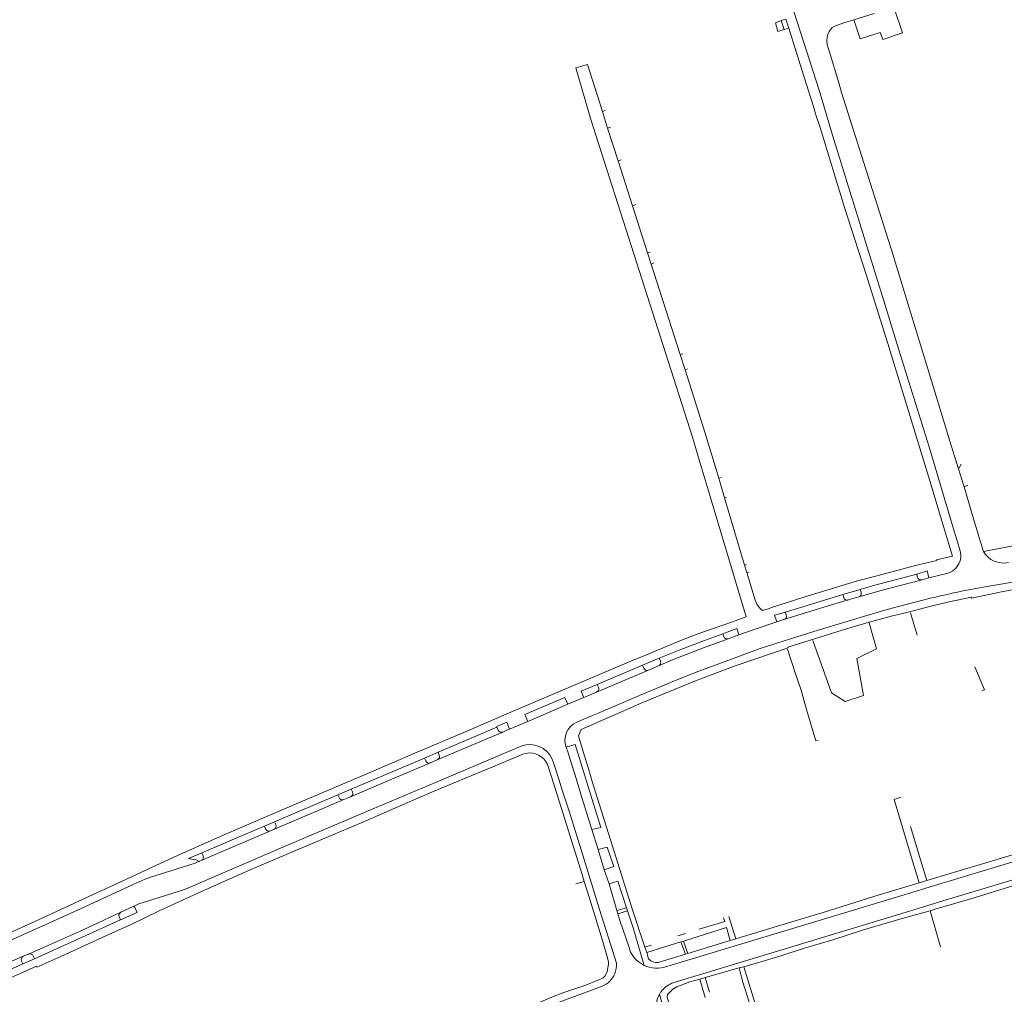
# Model space of a CAD drawing. Extents: x 145000 to 155000, y 457500 to 470000.
# Tile 291 of 548: x 147238 to 147509, y 466286 to 466554. Entities that reach past the tile are written whole.
import ezdxf

# ---------------------------------------------------------------- set-up
doc = ezdxf.new("R2010")
doc.units = 0
doc.header["$LTSCALE"] = 0.2
doc.header["$MEASUREMENT"] = 0
doc.layers.add('kant verharding', color=252, linetype='Continuous', lineweight=0)

msp = doc.modelspace()

# ---------------------------------------------------------------- linework, layer by layer
at = {"layer": 'kant verharding', "lineweight": 0}
for p, q in [((147467.33, 466554.36), (147472.91, 466556.06)), ((147448.56, 466554.55), (147447.36, 466554.19)), ((147448.16, 466551.72), (147447.36, 466554.19)), ((147449.43, 466552.05), (147448.56, 466554.55)), ((147467.33, 466554.36), (147464.81, 466553.6)), ((147449.43, 466552.05), (147448.16, 466551.72)), ((147390.76, 466541.09), (147393.95, 466542.01)), ((147393.95, 466542.01), (147398.07, 466529.08)), ((147398.89, 466529.34), (147398.07, 466529.08)), ((147398.07, 466529.08), (147399.53, 466524.5)), ((147400.34, 466524.82), (147399.53, 466524.5)), ((147399.53, 466524.5), (147402.41, 466515.51)), ((147403.23, 466515.79), (147402.41, 466515.51)), ((147402.41, 466515.51), (147406.37, 466503.15)), ((147407.31, 466503.44), (147406.37, 466503.15)), ((147406.37, 466503.15), (147410.54, 466490.14)), ((147411.24, 466490.39), (147410.54, 466490.14)), ((147410.54, 466490.14), (147411.52, 466487.05)), ((147412.29, 466487.37), (147411.52, 466487.05)), ((147411.52, 466487.05), (147419.51, 466462.11)), ((147420.28, 466462.36), (147419.51, 466462.11)), ((147419.51, 466462.11), (147420.85, 466457.94)), ((147421.35, 466458.11), (147420.85, 466457.94)), ((147421.55, 466458.18), (147421.35, 466458.11)), ((147493.69, 466438.57), (147496.18, 466430.69)), ((147494.67, 466414.41), (147487.97, 466437.03)), ((147496.18, 466430.69), (147496.85, 466431.96)), ((147496.18, 466430.69), (147497.11, 466427.76)), ((147430.82, 466428.29), (147430.12, 466428.1)), ((147430.12, 466428.1), (147431.73, 466422.68)), ((147497.71, 466425.67), (147497.11, 466427.76)), ((147492.31, 466413.88), (147488.67, 466426.15)), ((147497.71, 466425.67), (147498.74, 466426.2)), ((147500.72, 466415.32), (147497.71, 466425.67)), ((147432.04, 466422.78), (147431.73, 466422.68)), ((147431.73, 466422.68), (147437.26, 466404.16)), ((147432.27, 466422.86), (147432.04, 466422.78)), ((147496.14, 466409.66), (147494.67, 466414.41)), ((147492.31, 466413.88), (147494.51, 466406.58)), ((147501.97, 466411.36), (147502.36, 466410.02)), ((147496.52, 466408.28), (147496.52, 466408.31)), ((147437.73, 466404.3), (147437.26, 466404.16)), ((147437.26, 466404.16), (147437.88, 466402.07)), ((147438.37, 466402.21), (147437.88, 466402.07)), ((147437.88, 466402.07), (147440.14, 466394.48)), ((147484.65, 466401.68), (147484.87, 466400.8)), ((147486.79, 466400.29), (147487.99, 466400.59)), ((147487.99, 466400.59), (147492.92, 466401.81)), ((147485.44, 466399.93), (147486.14, 466400.12)), ((147485.85, 466400.07), (147486.14, 466400.12)), ((147486.14, 466400.12), (147486.79, 466400.29)), ((147464.28, 466396.03), (147448.51, 466391.18)), ((147469.1, 466397.46), (147464.28, 466396.03)), ((147464.28, 466396.03), (147464.54, 466395.21)), ((147468.9, 466395.47), (147468.67, 466395.4)), ((147469.1, 466397.46), (147469.35, 466396.65)), ((147444.69, 466392.45), (147443.98, 466392.22)), ((147465.65, 466394.5), (147465.8, 466394.53)), ((147486.7, 466394.56), (147488.05, 466394.91)), ((147488.36, 466394.99), (147488.05, 466394.91)), ((147434.36, 466388.73), (147437.64, 466389.88)), ((147441.66, 466392.09), (147442.15, 466391.63)), ((147442.15, 466391.63), (147443.98, 466392.22)), ((147448.51, 466391.18), (147445.49, 466390.3)), ((147445.49, 466390.3), (147446.15, 466388.5)), ((147448.51, 466391.18), (147448.74, 466390.38)), ((147482.91, 466390.95), (147484.81, 466384.81)), ((147448.09, 466389.11), (147446.15, 466388.5)), ((147448.36, 466389.24), (147448.09, 466389.11)), ((147435.09, 466386.71), (147431.21, 466385.23)), ((147431.21, 466385.23), (147431.53, 466384.42)), ((147435.69, 466384.9), (147432.74, 466383.83)), ((147435.69, 466384.9), (147435.09, 466386.71)), ((147409.12, 466376.55), (147396.68, 466371.27)), ((147413.73, 466378.48), (147409.12, 466376.55)), ((147409.12, 466376.55), (147409.45, 466375.74)), ((147410.79, 466375.22), (147413.53, 466376.37)), ((147413.74, 466376.48), (147413.53, 466376.37)), ((147413.73, 466378.48), (147414.07, 466377.7)), ((147396.46, 466369.16), (147410.79, 466375.22)), ((147410.64, 466375.17), (147410.79, 466375.22)), ((147396.68, 466371.27), (147397, 466370.48)), ((147393.22, 466367.79), (147394.51, 466368.33)), ((147394.51, 466368.33), (147396.46, 466369.16)), ((147396.68, 466369.29), (147396.46, 466369.16)), ((147377.52, 466361.09), (147388.55, 466365.8)), ((147392.97, 466367.68), (147388.55, 466365.8)), ((147392.97, 466367.68), (147393.22, 466367.79)), ((147391.01, 466360.83), (147395.4, 466362.7)), ((147395.4, 466362.7), (147396.69, 466363.25)), ((147372.52, 466358.95), (147377.52, 466361.09)), ((147369.02, 466359.47), (147352.81, 466352.58)), ((147369.02, 466359.47), (147369.35, 466358.69)), ((147370.49, 466358.1), (147370.67, 466358.15)), ((147370.67, 466358.15), (147370.8, 466358.21)), ((147372.08, 466358.77), (147372.52, 466358.95)), ((147390.58, 466354.72), (147388.13, 466353.97)), ((147392.88, 466347.32), (147390.58, 466354.72)), ((147392.09, 466355.22), (147394.34, 466347.74)), ((147352.81, 466352.58), (147349.08, 466350.99)), ((147352.81, 466352.58), (147353.14, 466351.79)), ((147372.86, 466353.08), (147374.15, 466353.62)), ((147374.15, 466353.62), (147375.71, 466354.28)), ((147388.71, 466352.16), (147388.13, 466353.97)), ((147389.13, 466350.82), (147388.71, 466352.16)), ((147349.08, 466350.99), (147328.93, 466342.44)), ((147349.08, 466350.99), (147349.43, 466350.21)), ((147350.6, 466349.65), (147350.74, 466349.69)), ((147350.74, 466349.69), (147352.6, 466350.48)), ((147352.78, 466350.57), (147352.6, 466350.48)), ((147384.21, 466350.67), (147384.67, 466349.35)), ((147390.48, 466346.53), (147389.13, 466350.82)), ((147384.77, 466343.53), (147383.06, 466348.92)), ((147390.48, 466346.53), (147392.79, 466338.92)), ((147392.88, 466347.32), (147395.23, 466339.57)), ((147394.34, 466347.74), (147395.31, 466344.56)), ((147386.04, 466345.18), (147387.02, 466342.16)), ((147325.24, 466340.88), (147307.79, 466333.44)), ((147328.93, 466342.44), (147325.24, 466340.88)), ((147325.24, 466340.88), (147325.59, 466340.09)), ((147328.93, 466342.44), (147329.25, 466341.66)), ((147392.5, 466318.89), (147384.77, 466343.53)), ((147387.02, 466342.16), (147388.89, 466336.34)), ((147307.77, 466331.4), (147326.89, 466339.57)), ((147326.71, 466339.5), (147326.89, 466339.57)), ((147326.89, 466339.57), (147328.74, 466340.33)), ((147328.9, 466340.44), (147328.74, 466340.33)), ((147392.79, 466338.92), (147395.16, 466331.32)), ((147307.79, 466333.44), (147305.04, 466332.24)), ((147307.79, 466333.44), (147308.13, 466332.64)), ((147492.92, 466316.89), (147546.34, 466333.07)), ((147287.61, 466322.74), (147306.68, 466330.89)), ((147305.04, 466332.24), (147305.38, 466331.43)), ((147306.53, 466330.85), (147306.68, 466330.89)), ((147306.68, 466330.89), (147307.77, 466331.4)), ((147395.16, 466331.32), (147396.89, 466325.76)), ((147485.8, 466322.65), (147482.92, 466332.09)), ((147547.68, 466328.54), (147494.28, 466312.34)), ((147396.89, 466325.76), (147398.61, 466320.22)), ((147287.14, 466322.53), (147287.01, 466322.5)), ((147287.14, 466322.53), (147287.61, 466322.74)), ((147287.75, 466322.82), (147287.61, 466322.74)), ((147483.71, 466322.04), (147485.36, 466316.57)), ((147487.45, 466317.22), (147485.8, 466322.65)), ((147398.61, 466320.22), (147399.91, 466316.34)), ((147393.1, 466317.01), (147390.74, 466316.29)), ((147392.5, 466318.89), (147393.1, 466317.01)), ((147482.4, 466313.7), (147491.7, 466316.52)), ((147485.36, 466316.57), (147487.45, 466317.22)), ((147491.7, 466316.52), (147492.92, 466316.89)), ((147402.07, 466309.01), (147399.91, 466316.34)), ((147417.02, 466293.95), (147481.2, 466313.34)), ((147481.2, 466313.34), (147482.4, 466313.7)), ((147493.06, 466311.97), (147483.85, 466309.18)), ((147494.28, 466312.34), (147493.06, 466311.97)), ((147265.33, 466308.45), (147265.48, 466308.53)), ((147268.66, 466310.02), (147265.48, 466308.53)), ((147268.81, 466310.05), (147268.66, 466310.02)), ((147402.07, 466309.01), (147404.72, 466309.75)), ((147402.35, 466308.05), (147402.07, 466309.01)), ((147405.01, 466308.88), (147402.35, 466308.05)), ((147404.72, 466309.75), (147405.01, 466308.88)), ((147482.66, 466308.82), (147418.43, 466289.35)), ((147483.85, 466309.18), (147482.66, 466308.82)), ((147489.76, 466309.37), (147488.37, 466308.92)), ((147488.37, 466308.92), (147491.22, 466298.96)), ((147265.38, 466306.41), (147265.01, 466307.21)), ((147432.9, 466307.35), (147434.83, 466301.15)), ((147419.73, 466300.37), (147410.29, 466297.38)), ((147418.82, 466301.96), (147420.94, 466302.67)), ((147420.38, 466300.57), (147419.73, 466300.37)), ((147420.93, 466296.92), (147419.73, 466300.37)), ((147420.38, 466300.57), (147421.59, 466297.12)), ((147421.59, 466297.12), (147433.31, 466300.68)), ((147433.31, 466300.68), (147434.83, 466301.15)), ((147405.83, 466297.52), (147405.41, 466298.77)), ((147408.44, 466297.57), (147409.61, 466293.87)), ((147411.52, 466299.47), (147409.79, 466298.91)), ((147409.79, 466298.91), (147410.29, 466297.38)), ((147238.57, 466296.39), (147222.2, 466289.21)), ((147238.42, 466294.28), (147238.07, 466295.05)), ((147241.65, 466295.65), (147238.42, 466294.28)), ((147238.52, 466296.35), (147238.57, 466296.39)), ((147239.98, 466296.99), (147238.57, 466296.39)), ((147240.05, 466297.02), (147239.98, 466296.99)), ((147241.65, 466295.65), (147241.29, 466296.44)), ((147401.39, 466296.2), (147401.02, 466297.39)), ((147401.93, 466294.48), (147401.39, 466296.2)), ((147410.29, 466297.38), (147410.82, 466295.63)), ((147413.48, 466294.65), (147420.93, 466296.92)), ((147420.93, 466296.92), (147421.59, 466297.12)), ((147238.42, 466294.28), (147223.74, 466287.85)), ((147415.7, 466293.55), (147415.81, 466293.59)), ((147415.81, 466293.59), (147417.02, 466293.95)), ((147426.39, 466290.52), (147435.73, 466293.22)), ((147435.73, 466293.22), (147437.05, 466293.51)), ((147436.42, 466290.66), (147435.73, 466293.22)), ((147437.05, 466293.51), (147437.8, 466291.06)), ((147417.21, 466288.94), (147418.43, 466289.35)), ((147424.89, 466290.08), (147426.39, 466290.52)), ((147426.37, 466285.06), (147424.89, 466290.08)), ((147427.57, 466286.52), (147426.39, 466290.52)), ((147436.78, 466289.28), (147436.42, 466290.66)), ((147396.84, 466287.66), (147398.03, 466288.13))]:
    msp.add_line(p, q, dxfattribs=at)
at = {"layer": 'kant verharding', "lineweight": 0, "flags": 128}
for points in [[(147444.47, 466568.06), (147445.6, 466567.59), (147446.53, 466566.9), (147447.31, 466565.95), (147448.1, 466564.76), (147448.71, 466563.11), (147450.85, 466556.69), (147457.78, 466534.93), (147461.49, 466522.59), (147471.35, 466490.57), (147475.64, 466476.91), (147479.75, 466463.43), (147487.97, 466437.03)], [(147478.35, 466557.84), (147480.78, 466550.79), (147475.28, 466548.96), (147474.6, 466550.87)], [(147447.36, 466554.19), (147445.77, 466553.55), (147446.43, 466551.15), (147448.16, 466551.72)], [(147464.81, 466553.6), (147462.26, 466552.73), (147461.39, 466552.2), (147460.52, 466551.17), (147460.1, 466550.17), (147459.86, 466548.64), (147459.97, 466547.44), (147460.58, 466545.77), (147463.19, 466537.02)], [(147474.6, 466550.87), (147469.05, 466549.07), (147467.33, 466554.36)], [(147488.67, 466426.15), (147476.7, 466465.14), (147470.66, 466484.43), (147464.77, 466502.69), (147458.04, 466524.7), (147456.77, 466528.49), (147456.15, 466530.77), (147453.01, 466540.58), (147449.43, 466552.05)], [(147437.64, 466389.88), (147427.73, 466423.08), (147424.77, 466433.16), (147422.91, 466439.37), (147407.44, 466487.58), (147394.87, 466526.85), (147390.76, 466541.09)], [(147463.19, 466537.02), (147463.98, 466534.35), (147478.07, 466489.83), (147482.57, 466475.03), (147488.12, 466456.98), (147493.21, 466440.1), (147493.69, 466438.57)], [(147420.85, 466457.94), (147426.34, 466440.79), (147430.12, 466428.1)], [(147500.72, 466415.32), (147501.4, 466413.28), (147501.97, 466411.36)], [(147496.52, 466408.31), (147496.26, 466409.26), (147496.14, 466409.66)], [(147503.03, 466407.91), (147502.83, 466408.48), (147502.36, 466410.02)], [(147503.03, 466407.91), (147519.37, 466410.99), (147519.84, 466411.07)], [(147494.51, 466406.58), (147490.12, 466405.61), (147490.17, 466405.39), (147484.33, 466403.99), (147473.01, 466400.98), (147468.31, 466399.76), (147453.54, 466395.32), (147444.69, 466392.45)], [(147469.1, 466397.46), (147473.12, 466398.6), (147484.65, 466401.68)], [(147487.99, 466400.59), (147487.52, 466402.54), (147484.65, 466401.68)], [(147468.67, 466395.4), (147475.52, 466397.31), (147485.44, 466399.93)], [(147496.97, 466396.93), (147502.94, 466398.07), (147510.99, 466399.47)], [(147511.39, 466397.38), (147507.98, 466396.78), (147499.78, 466395.05), (147499.75, 466395.3), (147493.14, 466393.91), (147487.5, 466392.54), (147481.97, 466391.1), (147478, 466390.19), (147470.9, 466388.2), (147464.13, 466386.19), (147456.47, 466383.84), (147449.19, 466381.54), (147449.23, 466381.35), (147434.65, 466376.39), (147423.75, 466372.22), (147418.12, 466369.95), (147408.31, 466365.92), (147405.62, 466364.75), (147392.22, 466358.85), (147391.51, 466357.13), (147392.09, 466355.22)], [(147465.8, 466394.53), (147467.72, 466395.1), (147468.67, 466395.4)], [(147396.69, 466363.25), (147408.29, 466368.19), (147416.85, 466371.79), (147423.94, 466374.64), (147433.61, 466378.24), (147441.24, 466381.04), (147448.14, 466383.31), (147456.28, 466385.89), (147469.99, 466390.01), (147476.51, 466391.88), (147481.4, 466393.18), (147486.7, 466394.56)], [(147448.09, 466389.11), (147459.04, 466392.55), (147465.8, 466394.53)], [(147375.46, 466364.69), (147401.15, 466375.61), (147405.87, 466377.64), (147409.76, 466379.26), (147419.9, 466383.43), (147424.65, 466385.25), (147433.87, 466388.55), (147434.36, 466388.73)], [(147435.69, 466384.9), (147440.42, 466386.57), (147446.15, 466388.5)], [(147456.07, 466383.37), (147461.19, 466368.92), (147464.9, 466366.54), (147469.96, 466368.23), (147468.19, 466378.44), (147473.54, 466381.09), (147471.59, 466388.25)], [(147413.73, 466378.48), (147419.73, 466380.9), (147426.18, 466383.37), (147431.21, 466385.23)], [(147432.74, 466383.83), (147425.94, 466381.38), (147417.59, 466378.12), (147413.53, 466376.37)], [(147449.09, 466381), (147451.26, 466374.19), (147452.85, 466369.68), (147454.34, 466364.35), (147456.86, 466355.69), (147457.51, 466355.84)], [(147500.68, 466376.07), (147503.29, 466369.81), (147502.58, 466369.49)], [(147396.68, 466371.27), (147392.26, 466369.4), (147392.97, 466367.68)], [(147388.55, 466365.8), (147387.75, 466367.68), (147376.73, 466362.97), (147377.52, 466361.09)], [(147195.41, 466287.61), (147196.75, 466288.07), (147202.88, 466290.48), (147210.56, 466293.34), (147213.29, 466294.23), (147215.99, 466295.28), (147227.95, 466299.99), (147234.22, 466302.58), (147241.8, 466305.94), (147248.96, 466309.23), (147259.03, 466313.93), (147264.25, 466316.33), (147275.24, 466321.45), (147280.91, 466324.07), (147291.99, 466329.04), (147298.14, 466331.67), (147313.14, 466338.11), (147333.18, 466346.65), (147347.05, 466352.57), (147360.6, 466358.3), (147371.54, 466363.03), (147375.46, 466364.69)], [(147372.52, 466358.95), (147371.74, 466360.83), (147368.97, 466359.67), (147369.02, 466359.47)], [(147352.6, 466350.48), (147360.41, 466353.82), (147370.67, 466358.15)], [(147370.8, 466358.21), (147371.8, 466358.66), (147372.08, 466358.77)], [(147226.99, 466286.91), (147230.48, 466288.43), (147242.23, 466293.64), (147242.32, 466293.4), (147248.95, 466296.29), (147255.72, 466299.4), (147261.32, 466302), (147268.26, 466305.17), (147276.01, 466308.89), (147283.64, 466312.4), (147290.12, 466315.36), (147298.77, 466319.22), (147303.02, 466321.05), (147310.77, 466324.35), (147319.23, 466327.93), (147331.45, 466333.03), (147344.45, 466338.72), (147351.27, 466341.63), (147359.04, 466344.91), (147367.9, 466348.52), (147376.16, 466352.01)], [(147268.66, 466310.02), (147269.83, 466310.54), (147270.61, 466310.87), (147271.29, 466311.1), (147282.7, 466314.69), (147283.42, 466314.97), (147310.72, 466326.68), (147334.68, 466336.88), (147353.82, 466345.01), (147372.86, 466353.08)], [(147328.74, 466340.33), (147339.03, 466344.74), (147350.74, 466349.69)], [(147386.04, 466345.18), (147385.13, 466348.03), (147384.67, 466349.35)], [(147395.31, 466344.56), (147406.31, 466309.46), (147409.79, 466298.91)], [(147395.23, 466339.57), (147397.68, 466331.85), (147395.16, 466331.32)], [(147480.29, 466340.24), (147478.42, 466339.58), (147483.71, 466322.04)], [(147388.89, 466336.34), (147393.09, 466323.05), (147397.31, 466309.29), (147401.02, 466297.39)], [(147549.46, 466336.02), (147543.68, 466334.22), (147528.1, 466329.59), (147511.98, 466324.55), (147487.45, 466317.22)], [(147287.78, 466324.85), (147298.02, 466329.24), (147305.04, 466332.24)], [(147557.48, 466329.96), (147540.98, 466324.82), (147529.54, 466321.34), (147520.96, 466318.68), (147511.1, 466315.78), (147499.86, 466312.28), (147489.76, 466309.37)], [(147286.56, 466322.7), (147286.51, 466322.81), (147284.07, 466323.34), (147287.78, 466324.85)], [(147287.78, 466324.85), (147287.91, 466324.54), (147288.11, 466324.06)], [(147396.89, 466325.76), (147399.43, 466326.41), (147401.2, 466321.06), (147398.61, 466320.22)], [(147273.64, 466318.17), (147279.22, 466319.92), (147285.93, 466322.05), (147287.14, 466322.53)], [(147218.28, 466293.46), (147229.08, 466298.19), (147245.65, 466305.54), (147255.54, 466310), (147268.87, 466316.16), (147272.12, 466317.61)], [(147393.1, 466317.01), (147394.56, 466312.39), (147398.15, 466300.72), (147399.51, 466295.96), (147399.75, 466294.78), (147399.77, 466294.55)], [(147399.91, 466316.34), (147402.33, 466317.07), (147404.72, 466309.75)], [(147434.83, 466301.15), (147449.3, 466305.59), (147458.87, 466308.44), (147474.32, 466313.32), (147485.36, 466316.57)], [(147265.48, 466308.53), (147259.22, 466305.61), (147254.03, 466303.23), (147239.98, 466296.99)], [(147265.38, 466306.41), (147269.95, 466308.44), (147269.32, 466309.79)], [(147405.01, 466308.88), (147406.53, 466304.21), (147408.44, 466297.57)], [(147488.37, 466308.92), (147487.02, 466308.48), (147480.04, 466306.56), (147470.02, 466303.68), (147461.55, 466300.86), (147454.05, 466298.66), (147445.75, 466296.01), (147437.05, 466293.51)], [(147241.65, 466295.65), (147254.82, 466301.61), (147265.38, 466306.41)], [(147405.41, 466298.77), (147402.88, 466306.26), (147402.35, 466308.05)], [(147424.7, 466303.84), (147431.76, 466305.98), (147431.47, 466306.96)], [(147433.31, 466300.68), (147432.26, 466304.33), (147420.38, 466300.57)], [(147399.77, 466294.55), (147399.79, 466294.16), (147399.41, 466292.2), (147398.8, 466290.97), (147398.21, 466290.38)], [(147398.21, 466290.38), (147396.87, 466289.79), (147393.23, 466288.36), (147387.18, 466286.28), (147384.34, 466285.17), (147379.19, 466283)], [(147418.54, 466287.94), (147422.17, 466289.29), (147424.89, 466290.08)], [(147437.8, 466291.06), (147441.42, 466279.1), (147444.79, 466268.34)], [(147396.84, 466287.66), (147383, 466282.54), (147372.36, 466278.09), (147368.89, 466276.53), (147365.47, 466274.88), (147360.64, 466272.44), (147357.9, 466270.95), (147355.65, 466269.61), (147353.79, 466268.4), (147351.71, 466266.91), (147349.98, 466265.49)], [(147416.73, 466282.18), (147415.92, 466285.08), (147415.99, 466285.86), (147417.49, 466287.35), (147418.54, 466287.94)], [(147451.44, 466239.69), (147445.56, 466259.61), (147440.86, 466276.17), (147436.78, 466289.28)], [(147413.78, 466285.9), (147415.59, 466279.7), (147413.51, 466279.09)]]:
    msp.add_lwpolyline(points, dxfattribs=at)
at = {"layer": 'kant verharding', "lineweight": 0}
for centre, radius, start, end in [((147491.78, 466406.69), 5.01, 283.2167, 4.2727), ((147491.78, 466406.69), 5.01, 4.2594, 18.612), ((147508.5, 466410.96), 6.26, 209.0988, 282.781), ((147485.8, 466401.02), 0.952, 193.5732, 273.288), ((147465.47, 466395.45), 0.965, 194.3663, 280.7312), ((147562.26, 466087.87), 315.88, 101.9287, 103.529), ((147445.32, 466396.09), 5.43, 197.2511, 227.5644), ((147432.44, 466384.76), 0.971, 200.2033, 287.999), ((147410.38, 466376.14), 1.01, 203.5974, 285.2588), ((147393.1, 466355.92), 5.34, 113.0914, 201.4071), ((147370.29, 466359.11), 1.03, 203.8677, 281.0095), ((147378.09, 466347.08), 5.3, 34.0259, 111.4001), ((147350.34, 466350.61), 1, 203.8692, 284.6195), ((147378.06, 466347.06), 5.33, 20.4114, 33.9793), ((147326.48, 466340.42), 0.95, 200.6459, 284.1996), ((147306.29, 466331.81), 0.989, 202.5761, 284.0159), ((147268.88, 466309.55), 0.501, 27.7654, 97.6755), ((147412.97, 466301.12), 7.99, 206.7665, 245.1311), ((147240.38, 466296.09), 0.985, 21.1085, 109.4578), ((147413.11, 466297.74), 3.11, 222.624, 276.8084), ((147395.66, 466293.96), 6.29, 337.5805, 4.7384), ((147413.04, 466301.04), 7.95, 244.4226, 289.587), ((147395.66, 466293.96), 6.29, 292.1924, 337.574), ((147420.06, 466282.3), 7.24, 143.3274, 150.2223), ((147420, 466282.34), 7.16, 112.8959, 143.2875), ((147419.95, 466282.37), 7.1, 150.2546, 191.6232)]:
    msp.add_arc(centre, radius, start, end, dxfattribs=at)
at = {"layer": 'kant verharding', "lineweight": 0, "extrusion": (0, 0, -1)}
for centre, radius, start, end in [((-147468.38, 466396.34), 1.01, 162.3136, 239.2251), ((-147447.86, 466390.03), 0.944, 158.6169, 237.7405), ((-147413.18, 466377.29), 0.983, 155.4323, 235.2611), ((-147396.13, 466370.08), 0.96, 155.1705, 234.8003), ((-147378.1, 466348.08), 6.64, 68.9092, 157.0403), ((-147352.24, 466351.4), 0.987, 156.6631, 236.8131), ((-147328.4, 466341.24), 0.948, 154.104, 238.1093), ((-147307.17, 466332.24), 1.03, 157.5085, 234.6994), ((-147286.94, 466322.96), 0.464, 261.1986, 325.8354), ((-147287.23, 466323.64), 0.977, 154.6846, 237.7048), ((-147277.08, 466306.57), 12.1, 65.796, 73.4568), ((-147265.91, 466307.64), 0.998, 334.4611, 54.4348), ((-147239.03, 466295.45), 1.03, 337.3705, 60.6861)]:
    msp.add_arc(centre, radius, start, end, dxfattribs=at)

doc.saveas('drawing.dxf')
